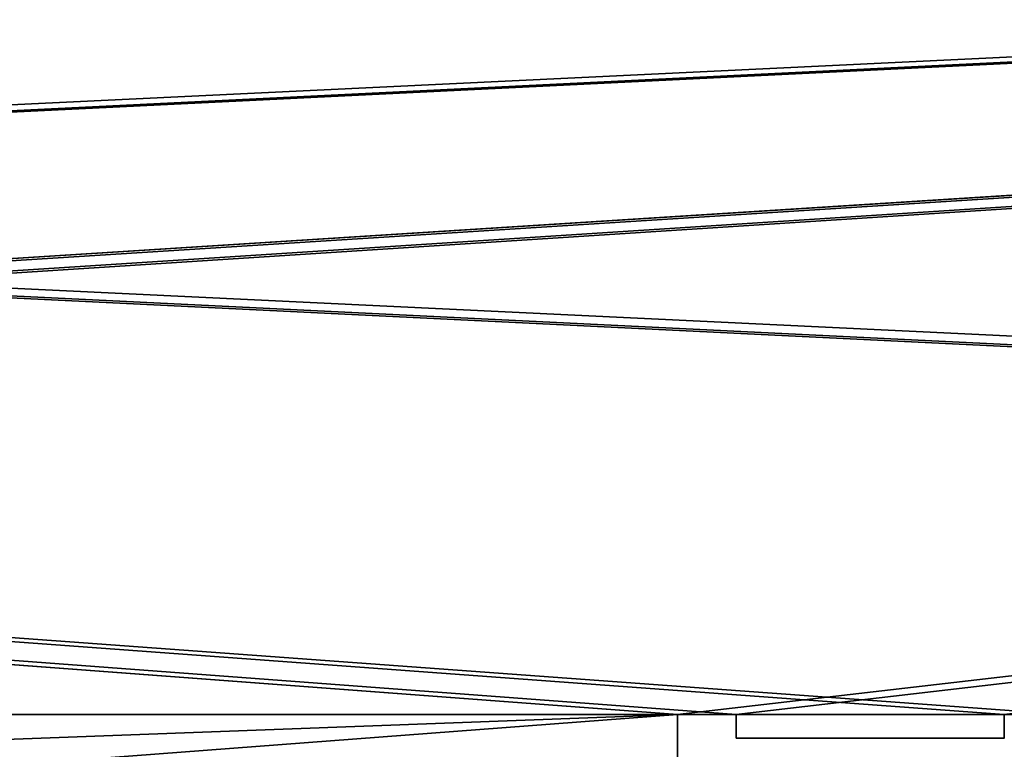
# Model space of a CAD drawing. Header units: millimetres. Extents: x -603 to 3703, y -115 to 249.
# Tile 929 of 1056: x 3081 to 3123, y 21 to 52. Entities that reach past the tile are written whole.
import ezdxf

# ---------------------------------------------------------------- set-up
doc = ezdxf.new("R2010")
doc.units = ezdxf.units.MM
doc.layers.add('151', color=7, linetype='Continuous', true_color=0xffffff)

# ---------------------------------------------------------------- blocks, each defined once
blk = doc.blocks.new('UG_SURFACE_003')
at = {"layer": '151', "color": 252, "linetype": 'Continuous', "lineweight": 35}
for points in [[(3703, -13.3, 2212.25), (3703, 230.4, 2212.25), (2297, 230.4, 2212.25), (2297, -13.3, 2212.25)], [(2447, -13.3, 2062.25), (2447, 230.4, 2062.25), (3553, 230.4, 2062.25), (3553, -13.3, 2062.25)]]:
    blk.add_3dface(points, dxfattribs=at)
blk = doc.blocks.new('UG_SURFACE_189')
at = {"layer": '151', "color": 7, "linetype": 'Continuous', "lineweight": 35}
for points in [[(3496.65, 11.15, 2003.9), (3496.65, 229.15, 2003.9), (2503.35, 229.15, 2003.9), (2503.35, 11.15, 2003.9)], [(2503.5, 11.15, 2003.75), (2503.5, 229.15, 2003.75), (3496.5, 229.15, 2003.75), (3496.5, 11.15, 2003.75)]]:
    blk.add_3dface(points, dxfattribs=at)
blk = doc.blocks.new('UG_SURFACE_190')
at = {"layer": '151', "color": 41, "linetype": 'Continuous', "lineweight": 35}
for points in [[(3496.65, 229.15, 2003.9), (3496.65, 11.15, 2003.9), (2503.35, 11.15, 2003.9), (2503.35, 229.15, 2003.9)], [(3510.5, 19, 2017.75), (3510.5, 71, 2017.75), (2489.5, 71, 2017.75), (2489.5, 19, 2017.75)]]:
    blk.add_3dface(points, dxfattribs=at)
blk = doc.blocks.new('UG_SURFACE_206')
at = {"layer": '151', "color": 252, "linetype": 'Continuous', "lineweight": 35}
for points in [[(3512, 69.5, 2020.25), (2488, 69.5, 2020.25), (2539.3, 22.801, 2020.25), (2541.8, 22.801, 2020.25)], [(2488, 69.5, 2018.75), (3111.8, 22.801, 2018.75), (3109.3, 22.801, 2018.75)], [(2488, 69.5, 2018.75), (3123.2, 22.801, 2018.75), (3111.8, 22.801, 2018.75)], [(3109.3, 22.801, 2018.75), (2790.7, 22.801, 2018.75), (2488, 69.5, 2018.75)], [(2488, 69.5, 2018.75), (3446.8, 22.801, 2018.75), (3444.3, 22.801, 2018.75)], [(2488, 69.5, 2018.75), (3458.2, 22.801, 2018.75), (3446.8, 22.801, 2018.75)], [(3444.3, 22.801, 2018.75), (3125.7, 22.801, 2018.75), (2488, 69.5, 2018.75)], [(3125.7, 22.801, 2018.75), (3123.2, 22.801, 2018.75), (2488, 69.5, 2018.75)], [(2488, 69.5, 2018.75), (3512, 69.5, 2018.75), (3460.7, 22.801, 2018.75), (3458.2, 22.801, 2018.75)], [(3512, 69.5, 2020.25), (2541.8, 22.801, 2020.25), (2553.2, 22.801, 2020.25)], [(3512, 69.5, 2020.25), (2553.2, 22.801, 2020.25), (2555.7, 22.801, 2020.25)], [(2555.7, 22.801, 2020.25), (2774.3, 22.801, 2020.25), (3512, 69.5, 2020.25)], [(2774.3, 22.801, 2020.25), (2776.8, 22.801, 2020.25), (3512, 69.5, 2020.25)], [(3512, 69.5, 2020.25), (2776.8, 22.801, 2020.25), (2788.2, 22.801, 2020.25)], [(3512, 69.5, 2020.25), (2788.2, 22.801, 2020.25), (2790.7, 22.801, 2020.25)], [(2790.7, 22.801, 2020.25), (3109.3, 22.801, 2020.25), (3512, 69.5, 2020.25)], [(3109.3, 22.801, 2020.25), (3111.8, 22.801, 2020.25), (3512, 69.5, 2020.25)], [(3512, 69.5, 2020.25), (3111.8, 22.801, 2020.25), (3123.2, 22.801, 2020.25)], [(3512, 69.5, 2020.25), (3123.2, 22.801, 2020.25), (3125.7, 22.801, 2020.25)], [(2790.7, 22.801, 2020.25), (3109.3, 18.08, 2020.25), (3109.3, 22.801, 2020.25)], [(2790.7, 22.801, 2020.25), (2790.7, 18.08, 2020.25), (3109.3, 18.08, 2020.25)], [(2790.7, 22.801, 2018.75), (3109.3, 22.801, 2018.75), (2982.36, 18.08, 2018.75), (2917.64, 18.08, 2018.75)], [(3109.3, 22.801, 2018.75), (3047.08, 18.08, 2018.75), (2982.36, 18.08, 2018.75)], [(3109.3, 22.801, 2018.75), (3109.3, 18.08, 2018.75), (3047.08, 18.08, 2018.75)], [(3109.3, 22.801, 2020.25), (3109.3, 22.801, 2018.75), (3111.8, 22.801, 2018.75), (3111.8, 22.801, 2020.25)], [(3109.3, 18.08, 2018.75), (3109.3, 22.801, 2018.75), (3109.3, 22.801, 2020.25), (3109.3, 18.08, 2020.25)], [(3111.8, 22.801, 2018.75), (3111.8, 21.801, 2018.75), (3111.8, 21.801, 2020.25), (3111.8, 22.801, 2020.25)], [(3111.8, 22.801, 2020.25), (3111.8, 21.801, 2020.25), (3123.2, 21.801, 2020.25), (3123.2, 22.801, 2020.25)], [(3123.2, 22.801, 2018.75), (3123.2, 21.801, 2018.75), (3111.8, 21.801, 2018.75), (3111.8, 22.801, 2018.75)], [(3123.2, 22.801, 2018.75), (3125.7, 22.801, 2018.75), (3125.7, 22.801, 2020.25), (3123.2, 22.801, 2020.25)], [(3123.2, 21.801, 2018.75), (3123.2, 22.801, 2018.75), (3123.2, 22.801, 2020.25), (3123.2, 21.801, 2020.25)], [(3111.8, 21.801, 2018.75), (3123.2, 21.801, 2018.75), (3123.2, 21.801, 2020.25), (3111.8, 21.801, 2020.25)]]:
    blk.add_3dface(points, dxfattribs=at)
blk = doc.blocks.new('UG_SURFACE_230')
at = {"layer": '151', "color": 252, "linetype": 'Continuous', "lineweight": 35}
for points in [[(2485.5, -30.22, 2021.75), (3514.5, -30.22, 2021.75), (3514.5, 62.62, 2021.75), (2485.5, 62.62, 2021.75)], [(2487, -30.22, 2020.25), (2487, 62.62, 2020.25), (3513, 62.62, 2020.25), (3513, -30.22, 2020.25)]]:
    blk.add_3dface(points, dxfattribs=at)

msp = doc.modelspace()

# ---------------------------------------------------------------- linework, layer by layer
at = {"layer": '151', "color": 252, "linetype": 'Continuous', "lineweight": -3, "true_color": 0x939598}
for p, q in [((3111.8, 22.801, 2020.25), (3109.3, 22.801, 2020.25)), ((3109.3, 22.801, 2018.75), (3109.3, 18.08, 2018.75)), ((3111.8, 22.801, 2018.75), (3109.3, 22.801, 2018.75)), ((3109.3, 22.801, 2020.25), (3109.3, 18.08, 2020.25)), ((3109.3, 22.801, 2018.75), (3109.3, 22.801, 2020.25)), ((3111.8, 22.801, 2018.75), (3111.8, 22.801, 2020.25)), ((3111.8, 21.801, 2018.75), (3111.8, 22.801, 2018.75)), ((3111.8, 21.801, 2020.25), (3111.8, 22.801, 2020.25)), ((3123.2, 21.801, 2020.25), (3111.8, 21.801, 2020.25)), ((3111.8, 21.801, 2018.75), (3111.8, 21.801, 2020.25)), ((3123.2, 21.801, 2018.75), (3111.8, 21.801, 2018.75))]:
    msp.add_line(p, q, dxfattribs=at)

# ---------------------------------------------------------------- block references
for name in ['UG_SURFACE_189', 'UG_SURFACE_003', 'UG_SURFACE_190', 'UG_SURFACE_230', 'UG_SURFACE_206']:
    msp.add_blockref(name, (0, 0), dxfattribs=at)

doc.saveas('drawing.dxf')
